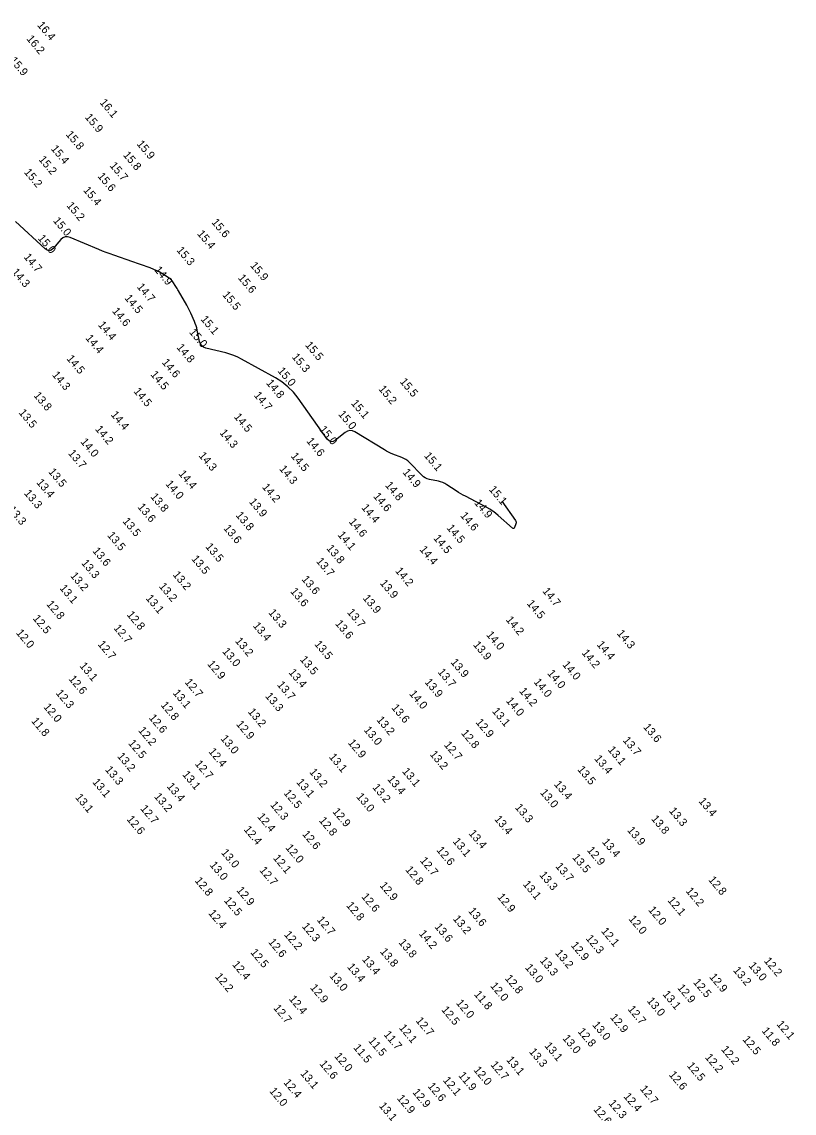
# Model space of a CAD drawing. Extents: x 988130 to 1132882, y 654656 to 841453.
# Drawn here: x 1109193 to 1109675, y 681936 to 682619 of the extents above; entities that cross this region are included whole.
import ezdxf

# ---------------------------------------------------------------- set-up
doc = ezdxf.new("R2010")
doc.units = 0
doc.layers.add('V-TOPO-MAJR', color=7, linetype='Continuous')
doc.layers.add('V-TOPO-SOUN', color=7, linetype='Continuous')

msp = doc.modelspace()

# ---------------------------------------------------------------- linework, layer by layer
at = {"layer": 'V-TOPO-MAJR'}
msp.add_lwpolyline([(1109492.45, 682319.02), (1109500.9, 682306.97), (1109501.19, 682306.46), (1109501.33, 682305.93), (1109501.34, 682305.37), (1109501.2, 682304.8), (1109500.39, 682302.48), (1109500.15, 682302.03), (1109499.85, 682301.82), (1109499.49, 682301.86), (1109499.06, 682302.15), (1109490.27, 682310.09), (1109488.61, 682311.49), (1109486.87, 682312.78), (1109485.06, 682313.96), (1109483.16, 682315.02), (1109469.72, 682322.01), (1109468.26, 682322.8), (1109466.82, 682323.61), (1109465.39, 682324.47), (1109463.99, 682325.36), (1109458.04, 682329.23), (1109456.81, 682329.95), (1109455.53, 682330.55), (1109454.21, 682331.02), (1109452.83, 682331.37), (1109447.21, 682332.52), (1109445.86, 682332.91), (1109444.61, 682333.47), (1109443.46, 682334.23), (1109442.42, 682335.17), (1109434.75, 682343.13), (1109433.68, 682344.14), (1109432.52, 682345), (1109431.26, 682345.73), (1109429.92, 682346.33), (1109424.37, 682348.43), (1109423, 682348.99), (1109421.66, 682349.61), (1109420.35, 682350.29), (1109419.07, 682351.03), (1109400.72, 682362.25), (1109399.12, 682362.97), (1109397.55, 682363.14), (1109396.02, 682362.76), (1109394.52, 682361.84), (1109388.61, 682357.08), (1109387.18, 682356.22), (1109385.85, 682356.06), (1109384.61, 682356.58), (1109383.46, 682357.78), (1109365.3, 682383.28), (1109362.27, 682387.08), (1109358.87, 682390.48), (1109355.12, 682393.46), (1109351, 682396.04), (1109329.89, 682407.71), (1109327.51, 682408.92), (1109325.07, 682409.98), (1109322.56, 682410.87), (1109319.99, 682411.59), (1109307.64, 682414.67), (1109306.16, 682415.23), (1109305.01, 682416.1), (1109304.18, 682417.28), (1109303.68, 682418.77), (1109302.18, 682425.89), (1109301.85, 682427.26), (1109301.46, 682428.61), (1109301, 682429.94), (1109300.47, 682431.24), (1109298.21, 682436.41), (1109297.63, 682437.7), (1109297.01, 682438.96), (1109296.36, 682440.21), (1109295.68, 682441.44), (1109290.54, 682450.35), (1109290.12, 682451.07), (1109289.69, 682451.8), (1109289.25, 682452.51), (1109288.8, 682453.22), (1109286.99, 682456.07), (1109286.51, 682456.74), (1109285.96, 682457.35), (1109285.34, 682457.89), (1109284.66, 682458.37), (1109278.43, 682462.23), (1109277.99, 682462.49), (1109277.53, 682462.73), (1109277.07, 682462.96), (1109276.6, 682463.17), (1109274.69, 682463.97), (1109274.21, 682464.16), (1109273.73, 682464.35), (1109273.25, 682464.54), (1109272.77, 682464.72), (1109266.69, 682466.95), (1109265.52, 682467.38), (1109264.34, 682467.8), (1109263.16, 682468.22), (1109261.98, 682468.62), (1109250.11, 682472.68), (1109247.75, 682473.52), (1109245.39, 682474.38), (1109243.06, 682475.29), (1109240.74, 682476.24), (1109222.72, 682483.74), (1109221.11, 682484.18), (1109219.61, 682484.11), (1109218.24, 682483.51), (1109216.99, 682482.4), (1109212.22, 682476.93), (1109211.01, 682475.88), (1109209.76, 682475.49), (1109208.48, 682475.75), (1109207.17, 682476.66), (1109188.74, 682493.75)], dxfattribs=at)

# ---------------------------------------------------------------- texts
at = {"layer": 'V-TOPO-SOUN'}
for s, p in [('16.4 ', (1109201.96, 682616.33)), ('16.2 ', (1109195.27, 682607.78)), ('15.9 ', (1109184.81, 682594.23)), ('16.1 ', (1109240.99, 682567.97)), ('15.9 ', (1109231.77, 682558.77)), ('15.8 ', (1109219.83, 682548)), ('15.4 ', (1109210.53, 682539.07)), ('15.9 ', (1109264.12, 682542.07)), ('15.2 ', (1109202.86, 682532.37)), ('15.8 ', (1109255.6, 682535.16)), ('15.7 ', (1109247.25, 682528.51)), ('15.2 ', (1109193.72, 682524.41)), ('15.6 ', (1109239.65, 682521.93)), ('15.4 ', (1109230.71, 682513.16)), ('15.2 ', (1109220.29, 682503.58)), ('15.0 ', (1109211.87, 682494.08)), ('15.6 ', (1109310.83, 682493.1)), ('15.4 ', (1109301.87, 682485.93)), ('15.0 ', (1109202.33, 682483.13)), ('14.7 ', (1109193.55, 682471.41)), ('15.3 ', (1109289.01, 682475.68)), ('14.9 ', (1109275.12, 682463.34)), ('15.9 ', (1109334.98, 682466.1)), ('14.3 ', (1109186.06, 682462.04)), ('15.6 ', (1109327.37, 682458.34)), ('14.7 ', (1109264.23, 682452.75)), ('14.5 ', (1109256.52, 682445.74)), ('15.5 ', (1109317.61, 682447.77)), ('14.6 ', (1109248.75, 682437.61)), ('15.1 ', (1109304.05, 682432.54)), ('14.4 ', (1109239.95, 682428.99)), ('15.0 ', (1109296.87, 682424.42)), ('14.4 ', (1109232.12, 682420.71)), ('15.5 ', (1109369.34, 682416.37)), ('14.8 ', (1109289, 682414.92)), ('15.3 ', (1109361.02, 682408.96)), ('14.5 ', (1109220.29, 682407.9)), ('14.6 ', (1109279.82, 682405.57)), ('14.3 ', (1109211.27, 682397.75)), ('14.5 ', (1109272.73, 682398)), ('15.0 ', (1109352.1, 682400.23)), ('14.8 ', (1109344.98, 682392.64)), ('15.2 ', (1109415.19, 682388.92)), ('15.5 ', (1109428.46, 682393.51)), ('13.8 ', (1109199.73, 682384.89)), ('14.5 ', (1109262.16, 682387.48)), ('14.7 ', (1109337.31, 682384.99)), ('15.1 ', (1109398, 682379.99)), ('13.5 ', (1109190.4, 682374.12)), ('14.4 ', (1109247.94, 682372.86)), ('14.5 ', (1109324.85, 682371.53)), ('15.0 ', (1109389.98, 682373.17)), ('14.2 ', (1109238.15, 682363.84)), ('14.3 ', (1109315.9, 682361.56)), ('15.0 ', (1109378.16, 682363.63)), ('14.0 ', (1109229, 682355.93)), ('14.6 ', (1109370.13, 682356.34)), ('13.7 ', (1109221.27, 682348.77)), ('14.3 ', (1109302.8, 682347.28)), ('14.5 ', (1109360.38, 682347)), ('15.1 ', (1109443.61, 682347.22)), ('13.5 ', (1109208.93, 682337.17)), ('14.4 ', (1109290.23, 682335.94)), ('14.3 ', (1109353.16, 682339.02)), ('14.9 ', (1109430.2, 682336.86)), ('13.4 ', (1109201.47, 682330.5)), ('14.0 ', (1109282.09, 682329.59)), ('14.2 ', (1109342.42, 682327.64)), ('14.8 ', (1109419.27, 682328.75)), ('13.3 ', (1109193.73, 682323.76)), ('13.8 ', (1109272.69, 682321.61)), ('14.6 ', (1109411.87, 682321.85)), ('15.1 ', (1109484.12, 682326.15)), ('13.3 ', (1109183.76, 682313.5)), ('13.6 ', (1109264.66, 682315.2)), ('13.9 ', (1109334.24, 682318.44)), ('14.4 ', (1109404.47, 682314.78)), ('14.9 ', (1109474.94, 682317.75)), ('13.8 ', (1109325.97, 682310.02)), ('14.6 ', (1109466.23, 682309.81)), ('13.5 ', (1109255.27, 682306.28)), ('13.6 ', (1109318.31, 682301.9)), ('14.6 ', (1109396.6, 682305.97)), ('14.5 ', (1109457.77, 682302.07)), ('13.5 ', (1109245.74, 682297.46)), ('14.1 ', (1109389.64, 682297.74)), ('14.5 ', (1109449.44, 682295.67)), ('13.6 ', (1109236.51, 682287.73)), ('13.5 ', (1109307.04, 682290.37)), ('13.8 ', (1109382.6, 682289.34)), ('14.4 ', (1109440.8, 682288.64)), ('13.3 ', (1109229.52, 682280.12)), ('13.5 ', (1109298.31, 682282.76)), ('13.7 ', (1109376.19, 682281.29)), ('13.2 ', (1109286.64, 682272.85)), ('14.2 ', (1109425.59, 682275.22)), ('13.2 ', (1109222.64, 682272.21)), ('13.2 ', (1109278.01, 682265.58)), ('13.6 ', (1109367.11, 682270.02)), ('13.9 ', (1109416.04, 682267.59)), ('13.1 ', (1109215.96, 682264.46)), ('13.6 ', (1109360.05, 682262.44)), ('14.7 ', (1109517.55, 682262.61)), ('12.8 ', (1109207.68, 682254.46)), ('13.1 ', (1109269.76, 682258.14)), ('13.9 ', (1109405.34, 682258.21)), ('14.5 ', (1109507.8, 682254.87)), ('12.5 ', (1109199.21, 682245.55)), ('12.8 ', (1109257.93, 682247.87)), ('13.3 ', (1109346.38, 682249.16)), ('13.7 ', (1109395.51, 682249.35)), ('12.7 ', (1109249.71, 682239.51)), ('13.4 ', (1109336.71, 682240.99)), ('13.6 ', (1109388.08, 682242.29)), ('14.2 ', (1109494.7, 682244.7)), ('12.0 ', (1109188.76, 682236.52)), ('13.2 ', (1109325.56, 682231.42)), ('14.0 ', (1109482.44, 682235.34)), ('14.3 ', (1109564.03, 682236.18)), ('12.7 ', (1109239.77, 682229.39)), ('13.0 ', (1109317.55, 682224.93)), ('13.5 ', (1109375.1, 682229.47)), ('13.9 ', (1109474.28, 682229.08)), ('14.4 ', (1109551.48, 682229.21)), ('13.5 ', (1109366.08, 682219.86)), ('13.9 ', (1109460.2, 682218.15)), ('14.2 ', (1109542.1, 682223.99)), ('13.1 ', (1109228.42, 682215.88)), ('12.9 ', (1109308.23, 682217.04)), ('13.4 ', (1109358.99, 682211.77)), ('13.7 ', (1109452.14, 682212.03)), ('14.0 ', (1109520.6, 682211.24)), ('14.0 ', (1109530.04, 682216.63)), ('12.6 ', (1109221.65, 682207.71)), ('12.7 ', (1109294.09, 682205.71)), ('13.7 ', (1109351.79, 682204.09)), ('13.9 ', (1109443.98, 682205.73)), ('14.0 ', (1109512.12, 682205.82)), ('12.3 ', (1109213.58, 682198.87)), ('13.1 ', (1109286.67, 682198.93)), ('14.0 ', (1109434.35, 682198.45)), ('14.2 ', (1109503.04, 682200.13)), ('12.8 ', (1109279.13, 682191.4)), ('13.3 ', (1109344.37, 682196.97)), ('14.0 ', (1109494.77, 682194.05)), ('12.0 ', (1109205.89, 682190.23)), ('13.2 ', (1109333.57, 682187.2)), ('13.6 ', (1109423.23, 682189.74)), ('13.1 ', (1109486.1, 682187.54)), ('11.8 ', (1109198.27, 682181.4)), ('12.6 ', (1109271.69, 682183.43)), ('12.9 ', (1109326.24, 682179.46)), ('13.2 ', (1109413.93, 682182.17)), ('12.9 ', (1109475.86, 682180.63)), ('13.6 ', (1109580.54, 682177.63)), ('12.2 ', (1109265.08, 682175.59)), ('13.0 ', (1109316.49, 682170.43)), ('13.0 ', (1109405.98, 682175.85)), ('12.8 ', (1109466.76, 682173.86)), ('12.5 ', (1109258.8, 682167.54)), ('12.9 ', (1109396.05, 682167.84)), ('12.7 ', (1109456.06, 682166.49)), ('13.1 ', (1109558.39, 682163.46)), ('13.7 ', (1109567.75, 682169.37)), ('13.2 ', (1109251.93, 682159.42)), ('12.4 ', (1109308.96, 682162.34)), ('13.1 ', (1109384.22, 682158.95)), ('13.2 ', (1109447.2, 682160.67)), ('13.4 ', (1109549.96, 682157.91)), ('13.3 ', (1109244.38, 682151.03)), ('12.7 ', (1109300.47, 682154.63)), ('13.2 ', (1109371.95, 682149.54)), ('13.1 ', (1109429.91, 682149.94)), ('13.5 ', (1109539.42, 682151.13)), ('13.1 ', (1109236.43, 682143.25)), ('13.1 ', (1109292.63, 682147.99)), ('13.1 ', (1109363.87, 682143.16)), ('13.4 ', (1109420.67, 682145.06)), ('13.4 ', (1109282.91, 682140.58)), ('12.5 ', (1109355.92, 682136.39)), ('13.2 ', (1109411.35, 682139.96)), ('13.0 ', (1109516.09, 682136.72)), ('13.4 ', (1109524.78, 682141.89)), ('13.1 ', (1109225.73, 682133.71)), ('13.2 ', (1109274.99, 682134.22)), ('12.3 ', (1109347.52, 682129.07)), ('13.0 ', (1109401.27, 682134.16)), ('13.4 ', (1109615.09, 682131.33)), ('12.7 ', (1109266.37, 682126.7)), ('12.9 ', (1109386.38, 682124.82)), ('13.3 ', (1109500.38, 682127.44)), ('13.3 ', (1109596.62, 682125.24)), ('12.6 ', (1109257.85, 682120.07)), ('12.4 ', (1109339.44, 682121.65)), ('12.8 ', (1109377.95, 682119.24)), ('13.4 ', (1109487.49, 682120.12)), ('13.8 ', (1109585.51, 682120.31)), ('12.4 ', (1109330.99, 682113.66)), ('12.6 ', (1109367.52, 682110.71)), ('13.4 ', (1109471.45, 682111.22)), ('13.9 ', (1109570.5, 682113.2)), ('12.0 ', (1109357.07, 682102.23)), ('13.1 ', (1109461.52, 682106.18)), ('13.4 ', (1109554.78, 682105.84)), ('13.0 ', (1109316.83, 682099.2)), ('12.1 ', (1109349.32, 682095.77)), ('12.6 ', (1109451.37, 682100.74)), ('13.5 ', (1109536.18, 682096.18)), ('12.9 ', (1109545.36, 682100.73)), ('13.0 ', (1109309.71, 682091.45)), ('12.7 ', (1109340.79, 682088.19)), ('12.8 ', (1109431.91, 682088.52)), ('12.7 ', (1109441.03, 682094.2)), ('13.7 ', (1109525.67, 682090.6)), ('12.8 ', (1109300.38, 682081.66)), ('13.3 ', (1109515.65, 682085.2)), ('12.8 ', (1109621.21, 682082.2)), ('12.9 ', (1109326.4, 682075.64)), ('12.9 ', (1109415.85, 682078.67)), ('13.1 ', (1109505.36, 682079.42)), ('12.2 ', (1109607.1, 682075.19)), ('12.5 ', (1109318.61, 682069.25)), ('12.6 ', (1109404.48, 682071.63)), ('12.9 ', (1109489.3, 682071.46)), ('12.1 ', (1109595.72, 682069.33)), ('12.4 ', (1109308.86, 682061.32)), ('12.8 ', (1109395, 682066.19)), ('13.6 ', (1109471.23, 682062.67)), ('12.0 ', (1109583.66, 682063.38)), ('12.7 ', (1109376.67, 682057.14)), ('13.2 ', (1109461.63, 682057.82)), ('12.0 ', (1109571.38, 682057.74)), ('12.2 ', (1109356.14, 682047.97)), ('12.3 ', (1109367.31, 682053.11)), ('14.2 ', (1109440.36, 682048.56)), ('13.6 ', (1109450.19, 682052.82)), ('12.1 ', (1109554.23, 682050.12)), ('12.6 ', (1109346.3, 682043.28)), ('13.8 ', (1109427.68, 682043.03)), ('12.9 ', (1109535.3, 682041.26)), ('12.3 ', (1109544.6, 682045.55)), ('12.5 ', (1109335.15, 682036.82)), ('13.8 ', (1109416.09, 682037.3)), ('13.2 ', (1109525.51, 682036.4)), ('12.4 ', (1109323.76, 682029.25)), ('13.4 ', (1109395.56, 682027.8)), ('13.4 ', (1109404.88, 682032.45)), ('13.0 ', (1109506.69, 682027.34)), ('13.3 ', (1109515.89, 682031.74)), ('13.0 ', (1109646.34, 682028.58)), ('12.2 ', (1109655.93, 682031.51)), ('12.2 ', (1109313.05, 682021.68)), ('13.0 ', (1109384.51, 682022.17)), ('12.8 ', (1109494.09, 682020.6)), ('12.9 ', (1109621.81, 682021.47)), ('13.2 ', (1109636.64, 682025.64)), ('12.9 ', (1109372.41, 682014.77)), ('12.0 ', (1109484.96, 682015.91)), ('12.9 ', (1109601.81, 682014.72)), ('12.5 ', (1109611.67, 682018.17)), ('12.4 ', (1109359.22, 682007.72)), ('11.8 ', (1109474.83, 682010.63)), ('13.0 ', (1109582.8, 682006.52)), ('13.1 ', (1109592.63, 682010.67)), ('12.7 ', (1109349.51, 682002.04)), ('12.5 ', (1109454.45, 682000.96)), ('12.0 ', (1109463.6, 682005.19)), ('12.7 ', (1109570.84, 682001.37)), ('12.7 ', (1109438.4, 681994.14)), ('12.9 ', (1109559.81, 681996.23)), ('12.1 ', (1109427.96, 681989.72)), ('12.8 ', (1109539.6, 681987.37)), ('13.0 ', (1109548.73, 681991.47)), ('11.8 ', (1109654.52, 681987.84)), ('12.1 ', (1109663.8, 681991.95)), ('11.5 ', (1109408.8, 681981.61)), ('11.7 ', (1109418.38, 681985.54)), ('13.0 ', (1109530.09, 681983.13)), ('12.5 ', (1109642.55, 681982.44)), ('11.5 ', (1109399.45, 681977.31)), ('13.3 ', (1109509.2, 681974.72)), ('13.1 ', (1109518.81, 681978.49)), ('12.2 ', (1109629.18, 681976.21)), ('12.6 ', (1109378.32, 681967.2)), ('12.0 ', (1109387.6, 681971.93)), ('12.7 ', (1109485.13, 681966.64)), ('13.1 ', (1109495, 681969.67)), ('12.5 ', (1109607.84, 681966.01)), ('12.2 ', (1109619.1, 681971.25)), ('13.1 ', (1109366.37, 681961.09)), ('11.9 ', (1109465.05, 681959.91)), ('12.0 ', (1109474.55, 681963.35)), ('12.6 ', (1109596.53, 681960.4)), ('12.4 ', (1109355.83, 681955.49)), ('12.6 ', (1109445.87, 681953.25)), ('12.1 ', (1109455.4, 681956.92)), ('12.0 ', (1109346.96, 681950.16)), ('12.9 ', (1109426.68, 681945.65)), ('12.9 ', (1109436.35, 681949.41)), ('12.4 ', (1109568.22, 681946.8)), ('12.7 ', (1109578.48, 681951.51)), ('13.1 ', (1109415.43, 681940.95)), ('12.6 ', (1109549.39, 681938.71)), ('12.3 ', (1109558.86, 681942.58))]:
    msp.add_text(s, height=5, rotation=310, dxfattribs=at).set_placement(p)

doc.saveas('drawing.dxf')
